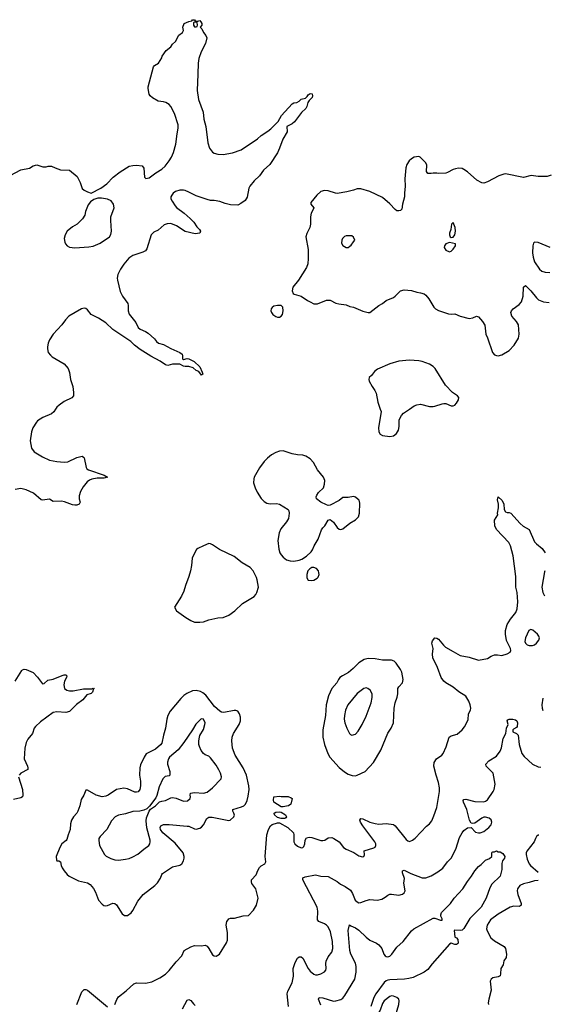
# Model space of a CAD drawing. Header units: inches. Extents: x 1954678 to 2060271, y 904822 to 1016299.
# Tile 342 of 403: x 2053419 to 2059296, y 953413 to 964312. Entities that reach past the tile are written whole.
import ezdxf

# ---------------------------------------------------------------- set-up
doc = ezdxf.new("R2010")
doc.units = ezdxf.units.IN
doc.header["$MEASUREMENT"] = 0
doc.layers.add('C0955', color=7, linetype='Continuous')
doc.layers.add('C0956', color=7, linetype='Continuous')

msp = doc.modelspace()

# ---------------------------------------------------------------- linework, layer by layer
at = {"layer": 'C0955', "color": 5}
for points, elevation in [([(2053816, 960000), (2053796, 959970), (2053772, 959950), (2053673, 959907), (2053617, 959870), (2053604, 959856), (2053565, 959795), (2053549, 959749), (2053535, 959650), (2053549, 959569), (2053579, 959530), (2053670, 959472), (2053750, 959438), (2053830, 959420), (2053910, 959414), (2053950, 959418), (2054050, 959466), (2054110, 959481), (2054126, 959470), (2054130, 959462), (2054154, 959354), (2054162, 959342), (2054181, 959330), (2054351, 959270), (2054391, 959250), (2054350, 959239), (2054276, 959236), (2054215, 959225), (2054190, 959214), (2054165, 959195), (2054119, 959141), (2054090, 959090), (2054077, 959043), (2054078, 959010), (2054087, 958970), (2054077, 958950), (2054050, 958938), (2054030, 958937), (2054002, 958942), (2053915, 958975), (2053882, 958982), (2053790, 958980), (2053750, 959004), (2053670, 958993), (2053656, 958996), (2053570, 959071), (2053490, 959109), (2053430, 959121), (2053370, 959110)], 580), ([(2057405, 960000), (2057414, 959974), (2057385, 959795), (2057389, 959749), (2057405, 959725), (2057430, 959710), (2057510, 959700), (2057550, 959705), (2057585, 959730), (2057606, 959770), (2057615, 959810), (2057616, 959884), (2057640, 959930), (2057664, 959956), (2057728, 960000)], 620), ([(2054469, 953411), (2054492, 953468), (2054510, 953496), (2054597, 953563), (2054680, 953640), (2054710, 953652), (2054810, 953648), (2054878, 953662), (2054970, 953705), (2055030, 953748), (2055070, 953788), (2055150, 953885), (2055211, 953949), (2055239, 954010), (2055310, 954051), (2055350, 954063), (2055430, 954062), (2055470, 954068), (2055490, 954056), (2055510, 954031), (2055550, 953961), (2055570, 953951), (2055590, 953948), (2055629, 953970), (2055705, 954095), (2055716, 954124), (2055718, 954210), (2055701, 954290), (2055708, 954330), (2055722, 954350), (2055730, 954359), (2055750, 954366), (2055794, 954366), (2055890, 954391), (2055950, 954398), (2056004, 954456), (2056036, 954510), (2056056, 954590), (2056029, 954690), (2055987, 954750), (2055981, 954770), (2055983, 954790), (2056034, 954846), (2056050, 954895), (2056070, 954928), (2056090, 954945), (2056130, 954967), (2056138, 954982), (2056141, 954990), (2056131, 955051), (2056152, 955288), (2056170, 955348), (2056190, 955390), (2056210, 955403), (2056270, 955422), (2056290, 955422), (2056382, 955370), (2056445, 955310), (2056450, 955290), (2056450, 955210), (2056462, 955190), (2056490, 955164), (2056530, 955144), (2056550, 955148), (2056559, 955161), (2056570, 955190), (2056576, 955230), (2056590, 955256), (2056618, 955262), (2056650, 955259), (2056750, 955226), (2056770, 955225), (2056791, 955229), (2056830, 955256), (2056870, 955258), (2056893, 955250), (2056951, 955210), (2057000, 955150), (2057029, 955129), (2057112, 955092), (2057170, 955055), (2057210, 955044), (2057222, 955050), (2057232, 955068), (2057229, 955111), (2057335, 955145), (2057350, 955154), (2057358, 955170), (2057356, 955190), (2057345, 955210), (2057211, 955390), (2057188, 955430), (2057180, 955450), (2057189, 955470), (2057213, 955467), (2057291, 955431), (2057350, 955414), (2057391, 955409), (2057470, 955413), (2057550, 955403), (2057570, 955390), (2057690, 955237), (2057710, 955222), (2057730, 955217), (2057761, 955230), (2057790, 955253), (2057915, 955385), (2057948, 955412), (2057974, 955446), (2057999, 955501), (2058030, 955590), (2058062, 955770), (2058061, 955810), (2058049, 955870), (2058022, 955950), (2057998, 956050), (2058001, 956090), (2058028, 956130), (2058087, 956170), (2058101, 956190), (2058135, 956265), (2058168, 956371), (2058190, 956384), (2058255, 956405), (2058310, 956453), (2058336, 956484), (2058376, 956564), (2058380, 956630), (2058403, 956670), (2058406, 956690), (2058400, 956730), (2058385, 956770), (2058350, 956824), (2058273, 956873), (2058210, 956924), (2058130, 956972), (2058108, 956990), (2058078, 957030), (2058040, 957140), (2057986, 957250), (2057982, 957290), (2057990, 957350), (2057977, 957410), (2057982, 957438), (2058009, 957471), (2058030, 957467), (2058050, 957455), (2058103, 957390), (2058128, 957368), (2058210, 957317), (2058290, 957275), (2058390, 957254), (2058490, 957222), (2058590, 957242), (2058632, 957268), (2058670, 957280), (2058703, 957283), (2058750, 957275), (2058810, 957291), (2058842, 957310), (2058849, 957330), (2058845, 957350), (2058801, 957441), (2058790, 957510), (2058790, 957550), (2058810, 957616), (2058844, 957676), (2058905, 957750), (2058919, 957790), (2058925, 957870), (2058919, 957970), (2058904, 958030), (2058906, 958150), (2058876, 958376), (2058847, 958487), (2058826, 958526), (2058690, 958670), (2058673, 958710), (2058670, 958772), (2058704, 958830), (2058703, 958850), (2058712, 958910), (2058711, 958951), (2058703, 958997), (2058710, 959031), (2058754, 958990), (2058770, 958950), (2058777, 958890), (2058790, 958866), (2058810, 958858), (2058830, 958858), (2058850, 958851), (2058954, 958734), (2058987, 958707), (2059050, 958670), (2059112, 958532), (2059131, 958510), (2059197, 958457), (2059229, 958412)], 580), ([(2059226, 958210), (2059221, 958199), (2059190, 958030), (2059201, 957970), (2059221, 957936)], 580), ([(2053370, 956990), (2053444, 957110), (2053450, 957117), (2053470, 957123), (2053490, 957121), (2053566, 957086), (2053615, 957035), (2053670, 956962), (2053690, 956965), (2053730, 957001), (2053790, 957011), (2053890, 957053), (2053910, 957059), (2053930, 957059), (2053941, 957050), (2053935, 957030), (2053914, 956990), (2053906, 956950), (2053913, 956910), (2053939, 956890), (2053970, 956883), (2054010, 956883), (2054125, 956905), (2054215, 956905), (2054230, 956913), (2054242, 956910), (2054235, 956905), (2054223, 956870), (2054210, 956854), (2054161, 956839), (2054115, 956785), (2054048, 956732), (2053970, 956656), (2053930, 956645), (2053831, 956651), (2053790, 956642), (2053650, 956541), (2053593, 956490), (2053579, 956470), (2053559, 956410), (2053508, 956350), (2053491, 956310), (2053475, 956250), (2053469, 956130), (2053506, 956050), (2053510, 956030), (2053507, 956013), (2053430, 955970), (2053412, 955950)], 580), ([(2059203, 956803), (2059190, 956730), (2059195, 956690), (2059201, 956666)], 580), ([(2056392, 953390), (2056375, 953530), (2056383, 953557), (2056431, 953651), (2056446, 953726), (2056444, 953810), (2056448, 953832), (2056463, 953877), (2056490, 953924), (2056510, 953939), (2056530, 953940), (2056550, 953923), (2056610, 953811), (2056630, 953782), (2056670, 953746), (2056690, 953739), (2056710, 953739), (2056750, 953751), (2056788, 953772), (2056803, 953790), (2056809, 953810), (2056804, 953864), (2056808, 953890), (2056830, 953939), (2056871, 953990), (2056882, 954030), (2056876, 954110), (2056856, 954216), (2056831, 954270), (2056812, 954290), (2056790, 954304), (2056727, 954330), (2056711, 954350), (2056715, 954445), (2056707, 954490), (2056551, 954790), (2056550, 954813), (2056574, 954826), (2056690, 954847), (2056750, 954833), (2056830, 954828), (2056930, 954772), (2056964, 954744), (2057016, 954716), (2057075, 954675), (2057099, 954639), (2057127, 954567), (2057150, 954547), (2057170, 954538), (2057190, 954539), (2057250, 954564), (2057290, 954575), (2057370, 954566), (2057424, 954576), (2057461, 954599), (2057490, 954623), (2057510, 954631), (2057530, 954633), (2057610, 954623), (2057650, 954633), (2057671, 954649), (2057679, 954670), (2057667, 954753), (2057674, 954806), (2057652, 954870), (2057650, 954891), (2057670, 954898), (2057742, 954862), (2057870, 954814), (2057910, 954814), (2057970, 954837), (2058041, 954879), (2058099, 954921), (2058150, 954990), (2058190, 955030), (2058241, 955130), (2058282, 955258), (2058310, 955311), (2058330, 955339), (2058370, 955367), (2058410, 955371), (2058460, 955320), (2058490, 955310), (2058510, 955310), (2058550, 955326), (2058604, 955370), (2058630, 955400), (2058639, 955430), (2058630, 955455), (2058610, 955472), (2058570, 955484), (2058550, 955484), (2058530, 955475), (2058450, 955420), (2058430, 955415), (2058410, 955419), (2058393, 955453), (2058361, 955570), (2058324, 955650), (2058322, 955670), (2058330, 955682), (2058350, 955685), (2058450, 955658), (2058550, 955655), (2058570, 955662), (2058590, 955677), (2058653, 955770), (2058663, 955790), (2058677, 955850), (2058652, 955970), (2058576, 956050), (2058573, 956070), (2058604, 956110), (2058690, 956159), (2058730, 956214), (2058746, 956254), (2058766, 956354), (2058792, 956410), (2058800, 956470), (2058819, 956510), (2058809, 956550), (2058816, 956564), (2058830, 956570), (2058870, 956570), (2058901, 956561), (2058916, 956550), (2058923, 956530), (2058918, 956490), (2058910, 956478), (2058880, 956460), (2058872, 956450), (2058872, 956430), (2058911, 956411), (2058930, 956392), (2058940, 956290), (2058970, 956190), (2058995, 956155), (2059090, 956073), (2059150, 956043), (2059181, 956038)], 560), ([(2053407, 955930), (2053450, 955790), (2053455, 955730), (2053450, 955710), (2053430, 955699), (2053350, 955681)], 580), ([(2059157, 955286), (2059150, 955284), (2059133, 955270), (2059122, 955250), (2059108, 955210), (2059026, 955110), (2059018, 955090), (2059018, 955070), (2059030, 955021), (2059052, 954970), (2059067, 954950), (2059151, 954877)], 560), ([(2056750, 953405), (2056723, 953470), (2056730, 953487), (2056770, 953485), (2056890, 953449), (2056914, 953450), (2056970, 953466), (2056990, 953481), (2057015, 953510), (2057123, 953690), (2057139, 953770), (2057140, 953830), (2057131, 953870), (2057080, 953970), (2057068, 954010), (2057050, 954230), (2057067, 954293), (2057081, 954281), (2057130, 954261), (2057170, 954233), (2057250, 954155), (2057290, 954125), (2057363, 954090), (2057390, 954070), (2057422, 954030), (2057443, 953970), (2057460, 953950), (2057470, 953942), (2057490, 953940), (2057510, 953948), (2057535, 953970), (2057590, 954046), (2057657, 954110), (2057750, 954228), (2057776, 954250), (2057990, 954366), (2058010, 954368), (2058070, 954346), (2058090, 954345), (2058090, 954358), (2058076, 954390), (2058075, 954405), (2058083, 954430), (2058183, 954530), (2058224, 954590), (2058317, 954690), (2058370, 954774), (2058414, 954830), (2058450, 954891), (2058490, 954938), (2058520, 954960), (2058568, 955010), (2058612, 955028), (2058638, 955050), (2058638, 955090), (2058643, 955097), (2058650, 955102), (2058670, 955102), (2058690, 955111), (2058710, 955102), (2058730, 955102), (2058762, 955082), (2058781, 955050), (2058779, 955030), (2058758, 955002), (2058748, 954972), (2058750, 954906), (2058730, 954830), (2058638, 954742), (2058616, 954704), (2058576, 954590), (2058521, 954490), (2058397, 954363), (2058330, 954252), (2058310, 954235), (2058292, 954230), (2058230, 954234), (2058223, 954230), (2058230, 954162), (2058235, 954155), (2058250, 954150), (2058262, 954130), (2058265, 954090), (2058259, 954081), (2058250, 954075), (2058230, 954077), (2058190, 954089), (2058170, 954079), (2057979, 953861), (2057930, 953797), (2057890, 953768), (2057770, 953711), (2057722, 953698), (2057674, 953690), (2057510, 953686), (2057490, 953682), (2057470, 953672), (2057450, 953655), (2057355, 953530), (2057335, 953490), (2057302, 953390)], 540), ([(2059150, 954782), (2059110, 954779), (2059050, 954760), (2058990, 954748), (2058950, 954729), (2058922, 954690), (2058918, 954670), (2058926, 954630), (2058963, 954530), (2058963, 954510), (2058943, 954497), (2058882, 954498), (2058841, 954490), (2058710, 954410), (2058626, 954350), (2058587, 954290), (2058580, 954250), (2058586, 954226), (2058629, 954149), (2058670, 954116), (2058774, 954054), (2058790, 954030), (2058800, 953970), (2058799, 953930), (2058770, 953895), (2058764, 953850), (2058737, 953810), (2058736, 953750), (2058731, 953730), (2058710, 953718), (2058650, 953705), (2058631, 953690), (2058622, 953670), (2058630, 953570), (2058605, 953470), (2058600, 953430), (2058602, 953410)], 560), ([(2054050, 953411), (2054106, 953550), (2054130, 953576), (2054150, 953579), (2054170, 953571), (2054390, 953387)], 580), ([(2055218, 953362), (2055270, 953458), (2055290, 953467), (2055310, 953456), (2055339, 953419), (2055360, 953400)], 560)]:
    msp.add_lwpolyline(points, dxfattribs=dict(at, elevation=elevation))
for points, elevation in [([(2056330, 959538), (2056290, 959537), (2056250, 959522), (2056204, 959496), (2056160, 959460), (2056120, 959420), (2056069, 959350), (2056010, 959250), (2056006, 959230), (2056005, 959185), (2056022, 959130), (2056044, 959084), (2056090, 959012), (2056120, 958980), (2056150, 958961), (2056170, 958955), (2056190, 958952), (2056258, 958958), (2056290, 958951), (2056386, 958890), (2056396, 958876), (2056399, 958850), (2056389, 958790), (2056370, 958755), (2056305, 958675), (2056288, 958632), (2056274, 958546), (2056285, 958450), (2056295, 958410), (2056308, 958388), (2056330, 958364), (2056370, 958335), (2056410, 958322), (2056450, 958317), (2056510, 958329), (2056539, 958341), (2056588, 958372), (2056640, 958420), (2056656, 958444), (2056675, 958490), (2056718, 958562), (2056756, 958664), (2056770, 958687), (2056793, 958710), (2056830, 958771), (2056850, 958778), (2056890, 958751), (2056930, 958691), (2056950, 958673), (2056970, 958668), (2056990, 958676), (2057070, 958738), (2057130, 958777), (2057165, 958810), (2057177, 958850), (2057181, 958961), (2057172, 958992), (2057162, 959002), (2057130, 959026), (2057110, 959033), (2057050, 959024), (2056990, 959025), (2056950, 958990), (2056850, 958937), (2056830, 958936), (2056810, 958941), (2056750, 958973), (2056699, 959010), (2056697, 959030), (2056703, 959050), (2056722, 959078), (2056776, 959130), (2056789, 959170), (2056792, 959210), (2056776, 959250), (2056712, 959330), (2056667, 959410), (2056630, 959452), (2056581, 959481), (2056550, 959490), (2056490, 959495), (2056430, 959506)], 620), ([(2055510, 958513), (2055450, 958490), (2055390, 958458), (2055374, 958446), (2055357, 958423), (2055325, 958350), (2055320, 958270), (2055308, 958210), (2055290, 958150), (2055252, 958050), (2055234, 957986), (2055208, 957930), (2055131, 957810), (2055151, 957770), (2055254, 957694), (2055310, 957662), (2055350, 957645), (2055410, 957642), (2055450, 957648), (2055510, 957668), (2055609, 957691), (2055670, 957694), (2055730, 957722), (2055796, 957770), (2055883, 957850), (2056010, 957928), (2056030, 957950), (2056040, 957970), (2056058, 958030), (2056045, 958110), (2056036, 958136), (2056001, 958210), (2055968, 958248), (2055879, 958299), (2055790, 958370), (2055627, 958447), (2055550, 958500), (2055530, 958510)], 620), ([(2056670, 958248), (2056650, 958247), (2056626, 958234), (2056606, 958210), (2056592, 958170), (2056593, 958133), (2056610, 958109), (2056650, 958104), (2056670, 958109), (2056707, 958130), (2056718, 958142), (2056728, 958170), (2056727, 958190), (2056723, 958210), (2056699, 958239)], 620), ([(2059070, 957561), (2059049, 957550), (2059013, 957470), (2059004, 957430), (2059010, 957410), (2059030, 957394), (2059050, 957384), (2059090, 957385), (2059110, 957391), (2059134, 957410), (2059157, 957443), (2059165, 957470), (2059159, 957490), (2059144, 957510), (2059093, 957553)], 580), ([(2057270, 957240), (2057226, 957230), (2057170, 957192), (2057107, 957130), (2057053, 957087), (2056987, 957050), (2056960, 957030), (2056945, 957010), (2056927, 956970), (2056869, 956910), (2056833, 956827), (2056809, 956730), (2056800, 956610), (2056771, 956450), (2056770, 956370), (2056787, 956290), (2056826, 956190), (2056848, 956150), (2056950, 956033), (2057010, 955985), (2057050, 955962), (2057093, 955947), (2057130, 955944), (2057150, 955948), (2057237, 955990), (2057330, 956090), (2057413, 956227), (2057490, 956414), (2057526, 956470), (2057550, 956530), (2057558, 956690), (2057571, 956749), (2057594, 956814), (2057600, 956850), (2057600, 956910), (2057611, 956929), (2057652, 956970), (2057658, 957010), (2057643, 957090), (2057630, 957119), (2057581, 957190), (2057558, 957210), (2057530, 957223), (2057430, 957222), (2057350, 957237)], 620), ([(2057250, 956915), (2057225, 956910), (2057150, 956855), (2057048, 956730), (2057022, 956670), (2057009, 956610), (2057007, 956570), (2057015, 956530), (2057036, 956470), (2057067, 956410), (2057078, 956398), (2057090, 956391), (2057130, 956403), (2057162, 956438), (2057206, 956510), (2057250, 956601), (2057306, 956750), (2057317, 956810), (2057315, 956850), (2057293, 956890), (2057268, 956910)], 640), ([(2055370, 956886), (2055330, 956885), (2055266, 956854), (2055232, 956830), (2055201, 956799), (2055083, 956657), (2055058, 956610), (2055044, 956570), (2055030, 956470), (2055008, 956392), (2054990, 956304), (2054976, 956284), (2054921, 956239), (2054830, 956195), (2054816, 956184), (2054794, 956150), (2054756, 956064), (2054748, 956030), (2054745, 955950), (2054756, 955884), (2054756, 955830), (2054747, 955790), (2054730, 955767), (2054710, 955761), (2054690, 955763), (2054610, 955799), (2054570, 955806), (2054489, 955791), (2054397, 955730), (2054370, 955716), (2054330, 955709), (2054263, 955730), (2054170, 955785), (2054150, 955782), (2054127, 955730), (2054099, 955681), (2054083, 955610), (2054063, 955550), (2054051, 955529), (2054014, 955490), (2053993, 955450), (2053982, 955410), (2053977, 955350), (2053953, 955290), (2053941, 955239), (2053933, 955227), (2053886, 955190), (2053864, 955150), (2053822, 955050), (2053825, 955010), (2053830, 955002), (2053850, 955002), (2053870, 954992), (2053879, 954950), (2053890, 954925), (2053911, 954890), (2053943, 954850), (2053967, 954830), (2054070, 954779), (2054170, 954759), (2054199, 954739), (2054234, 954694), (2054256, 954656), (2054290, 954566), (2054330, 954521), (2054350, 954507), (2054370, 954504), (2054390, 954507), (2054450, 954533), (2054470, 954531), (2054490, 954515), (2054550, 954416), (2054578, 954398), (2054590, 954395), (2054610, 954398), (2054650, 954426), (2054670, 954450), (2054725, 954555), (2054785, 954630), (2054913, 954727), (2054943, 954757), (2054976, 954810), (2054990, 954850), (2054999, 954861), (2055110, 954936), (2055190, 954955), (2055212, 954970), (2055230, 955001), (2055239, 955030), (2055239, 955050), (2055225, 955090), (2055138, 955198), (2055001, 955310), (2054976, 955350), (2054973, 955370), (2054981, 955390), (2055010, 955402), (2055070, 955405), (2055270, 955387), (2055290, 955385), (2055350, 955355), (2055370, 955352), (2055410, 955362), (2055430, 955373), (2055450, 955399), (2055487, 955470), (2055510, 955486), (2055545, 955485), (2055730, 955449), (2055747, 955453), (2055787, 955490), (2055793, 955507), (2055787, 955530), (2055775, 955550), (2055776, 955570), (2055870, 955598), (2055897, 955610), (2055915, 955630), (2055932, 955670), (2055944, 955716), (2055955, 955790), (2055951, 955830), (2055925, 955950), (2055890, 956032), (2055802, 956170), (2055773, 956250), (2055763, 956330), (2055768, 956370), (2055781, 956410), (2055844, 956510), (2055860, 956550), (2055860, 956590), (2055848, 956630), (2055830, 956658), (2055810, 956665), (2055790, 956665), (2055677, 956643), (2055650, 956647), (2055630, 956657), (2055573, 956710), (2055476, 956836), (2055442, 956862), (2055416, 956876)], 620), ([(2055430, 956574), (2055423, 956570), (2055366, 956514), (2055331, 956450), (2055234, 956310), (2055170, 956230), (2055076, 956150), (2055063, 956130), (2055053, 956093), (2055053, 956070), (2055080, 955990), (2055080, 955950), (2055070, 955942), (2055026, 955934), (2055000, 955910), (2054959, 955819), (2054935, 955725), (2054923, 955697), (2054855, 955605), (2054823, 955577), (2054790, 955562), (2054747, 955553), (2054670, 955549), (2054590, 955520), (2054510, 955508), (2054474, 955490), (2054434, 955446), (2054382, 955350), (2054308, 955270), (2054295, 955250), (2054293, 955227), (2054302, 955170), (2054357, 955070), (2054373, 955053), (2054426, 955026), (2054470, 955012), (2054510, 955010), (2054590, 955020), (2054630, 955029), (2054670, 955044), (2054725, 955075), (2054790, 955130), (2054848, 955170), (2054858, 955190), (2054863, 955210), (2054860, 955230), (2054825, 955365), (2054817, 955443), (2054822, 955478), (2054849, 955551), (2054865, 955575), (2054922, 955610), (2054966, 955654), (2054990, 955663), (2055030, 955668), (2055090, 955697), (2055110, 955702), (2055150, 955696), (2055230, 955663), (2055274, 955666), (2055304, 955690), (2055309, 955710), (2055305, 955730), (2055308, 955752), (2055350, 955757), (2055450, 955750), (2055490, 955762), (2055552, 955808), (2055646, 955910), (2055650, 955930), (2055640, 955970), (2055622, 956010), (2055590, 956060), (2055530, 956141), (2055510, 956161), (2055470, 956175), (2055450, 956190), (2055424, 956224), (2055406, 956266), (2055401, 956290), (2055401, 956330), (2055407, 956370), (2055412, 956390), (2055450, 956455), (2055466, 956510), (2055468, 956530), (2055450, 956569)], 640), ([(2056330, 955599), (2056310, 955600), (2056230, 955649), (2056226, 955674), (2056230, 955711), (2056290, 955718), (2056310, 955712), (2056388, 955712), (2056420, 955700), (2056430, 955690), (2056415, 955630), (2056390, 955612), (2056370, 955606)], 580), ([(2056309, 955469), (2056270, 955481), (2056237, 955510), (2056232, 955530), (2056250, 955539), (2056290, 955545), (2056310, 955540), (2056359, 955510), (2056368, 955490), (2056362, 955478), (2056350, 955469)], 580), ([(2057530, 953506), (2057510, 953500), (2057448, 953451), (2057430, 953422), (2057403, 953350), (2057330, 953231), (2057308, 953170), (2057285, 953130), (2057280, 953110), (2057283, 953050), (2057297, 953017), (2057330, 952984), (2057350, 952975), (2057390, 952969), (2057430, 952977), (2057470, 953005), (2057510, 953050), (2057540, 953110), (2057573, 953287), (2057610, 953410), (2057616, 953450), (2057610, 953470), (2057590, 953487), (2057550, 953503)], 560)]:
    msp.add_lwpolyline(points, close=True, dxfattribs=dict(at, elevation=elevation))
at = {"layer": 'C0956', "color": 5}
for points, elevation in [([(2053314, 962586), (2053430, 962651), (2053526, 962670), (2053566, 962694), (2053610, 962706), (2053675, 962685), (2053710, 962685), (2053732, 962692), (2053770, 962692), (2053811, 962671), (2053870, 962651), (2053970, 962645), (2054055, 962575), (2054087, 962510), (2054110, 962445), (2054130, 962425), (2054170, 962405), (2054210, 962392), (2054314, 962446), (2054384, 962496), (2054452, 962570), (2054531, 962629), (2054630, 962691), (2054670, 962699), (2054710, 962702), (2054774, 962694), (2054793, 962670), (2054798, 962570), (2054815, 962555), (2054850, 962562), (2054923, 962617), (2054990, 962656), (2055026, 962690), (2055071, 962750), (2055097, 962790), (2055119, 962841), (2055145, 962935), (2055158, 963050), (2055172, 963110), (2055172, 963150), (2055132, 963272), (2055090, 963351), (2055070, 963374), (2055036, 963396), (2055010, 963404), (2054950, 963410), (2054886, 963446), (2054862, 963470), (2054849, 963489), (2054839, 963550), (2054841, 963570), (2054899, 963790), (2054910, 963805), (2054955, 963830), (2054989, 963890), (2054995, 963910), (2055039, 963970), (2055089, 964010), (2055110, 964041), (2055142, 964070), (2055178, 964142), (2055218, 964170), (2055228, 964192), (2055224, 964230), (2055238, 964270), (2055289, 964291), (2055322, 964298), (2055330, 964312), (2055350, 964312), (2055358, 964298), (2055370, 964294), (2055390, 964294), (2055410, 964302), (2055422, 964290), (2055432, 964270), (2055432, 964250), (2055414, 964230), (2055434, 964210), (2055451, 964170), (2055477, 964137), (2055487, 964110), (2055472, 964050), (2055424, 963956), (2055398, 963882), (2055391, 963829), (2055390, 963710), (2055380, 963530), (2055395, 963430), (2055448, 963290), (2055453, 963210), (2055476, 963130), (2055499, 962950), (2055518, 962890), (2055550, 962847), (2055570, 962835), (2055610, 962824), (2055670, 962820), (2055770, 962839), (2055867, 962873), (2056047, 962993), (2056090, 963030), (2056163, 963077), (2056196, 963104), (2056275, 963185), (2056312, 963250), (2056430, 963379), (2056450, 963391), (2056484, 963396), (2056510, 963412), (2056529, 963431), (2056577, 963443), (2056598, 963462), (2056610, 963481), (2056630, 963496), (2056651, 963491), (2056657, 963470), (2056651, 963450), (2056621, 963419), (2056605, 963395), (2056595, 963350), (2056583, 963330), (2056536, 963284), (2056457, 963183), (2056430, 963159), (2056372, 963128), (2056375, 963070), (2056329, 962991), (2056293, 962890), (2056270, 962839), (2056185, 962710), (2056114, 962646), (2056070, 962584), (2056013, 962530), (2055962, 962470), (2055952, 962448), (2055933, 962347), (2055911, 962310), (2055863, 962277), (2055830, 962259), (2055750, 962262), (2055690, 962277), (2055630, 962299), (2055570, 962309), (2055530, 962311), (2055490, 962320), (2055370, 962362), (2055290, 962404), (2055250, 962420), (2055230, 962424), (2055190, 962424), (2055143, 962410), (2055117, 962390), (2055100, 962370), (2055091, 962350), (2055091, 962330), (2055103, 962303), (2055137, 962250), (2055153, 962233), (2055236, 962170), (2055305, 962110), (2055343, 962070), (2055379, 962019), (2055406, 961990), (2055416, 961970), (2055411, 961949), (2055357, 961943), (2055250, 961967), (2055151, 962031), (2055090, 962055), (2055050, 962054), (2055017, 962043), (2054950, 961982), (2054901, 961959), (2054872, 961930), (2054824, 961776), (2054810, 961755), (2054781, 961739), (2054670, 961702), (2054626, 961674), (2054570, 961607), (2054533, 961550), (2054504, 961490), (2054497, 961450), (2054499, 961430), (2054530, 961302), (2054557, 961250), (2054614, 961170), (2054619, 961150), (2054618, 961090), (2054630, 961054), (2054702, 960962), (2054730, 960906), (2054750, 960885), (2054810, 960862), (2054841, 960841), (2054910, 960779), (2054930, 960750), (2054953, 960733), (2055010, 960716), (2055090, 960671), (2055190, 960628), (2055214, 960610), (2055219, 960590), (2055218, 960558), (2055230, 960552), (2055270, 960562), (2055290, 960558), (2055347, 960530), (2055411, 960470), (2055438, 960410), (2055442, 960390), (2055437, 960383), (2055430, 960378), (2055398, 960418), (2055370, 960429), (2055337, 960457), (2055290, 960473), (2055250, 960473), (2055230, 960478), (2055190, 960499), (2055110, 960498), (2055055, 960485), (2055030, 960490), (2054972, 960532), (2054870, 960588), (2054750, 960661), (2054689, 960709), (2054647, 960750), (2054450, 960881), (2054370, 960958), (2054290, 961010), (2054210, 961050), (2054170, 961100), (2054150, 961116), (2054130, 961119), (2054103, 961110), (2053963, 961030), (2053926, 960990), (2053886, 960934), (2053789, 960830), (2053748, 960770), (2053733, 960730), (2053726, 960690), (2053726, 960670), (2053734, 960630), (2053758, 960598), (2053779, 960579), (2053910, 960502), (2053954, 960450), (2053970, 960405), (2053982, 960330), (2054006, 960250), (2054015, 960185), (2054014, 960150), (2053994, 960126), (2053910, 960084), (2053854, 960046), (2053830, 960022), (2053816, 960000)], 580), ([(2059296, 962592), (2059250, 962578), (2059150, 962576), (2059072, 962589), (2058990, 962566), (2058790, 962604), (2058770, 962602), (2058717, 962583), (2058590, 962517), (2058550, 962504), (2058530, 962506), (2058474, 962534), (2058370, 962627), (2058330, 962655), (2058310, 962664), (2058270, 962669), (2058237, 962663), (2058210, 962654), (2058150, 962619), (2058130, 962614), (2058050, 962609), (2058030, 962615), (2057990, 962615), (2057969, 962609), (2057930, 962608), (2057915, 962630), (2057922, 962702), (2057909, 962729), (2057848, 962790), (2057830, 962797), (2057782, 962790), (2057750, 962773), (2057724, 962750), (2057700, 962710), (2057687, 962673), (2057676, 962550), (2057680, 962470), (2057672, 962390), (2057673, 962350), (2057650, 962270), (2057645, 962215), (2057630, 962199), (2057610, 962195), (2057590, 962198), (2057570, 962212), (2057513, 962273), (2057430, 962343), (2057289, 962409), (2057190, 962438), (2057150, 962439), (2057110, 962424), (2057034, 962406), (2056930, 962388), (2056910, 962390), (2056830, 962418), (2056790, 962423), (2056750, 962411), (2056703, 962370), (2056639, 962290), (2056638, 962270), (2056670, 962230), (2056665, 962210), (2056640, 962170), (2056633, 962130), (2056635, 962050), (2056628, 962012), (2056594, 961946), (2056584, 961910), (2056608, 961770), (2056610, 961670), (2056605, 961610), (2056590, 961570), (2056503, 961430), (2056440, 961350), (2056431, 961311), (2056443, 961283), (2056454, 961274), (2056530, 961250), (2056602, 961202), (2056632, 961190), (2056670, 961166), (2056710, 961167), (2056810, 961207), (2056850, 961206), (2056915, 961175), (2056946, 961166), (2057030, 961155), (2057070, 961139), (2057111, 961130), (2057214, 961086), (2057270, 961071), (2057290, 961071), (2057389, 961150), (2057430, 961171), (2057470, 961203), (2057550, 961237), (2057570, 961251), (2057630, 961311), (2057670, 961321), (2057750, 961316), (2057810, 961297), (2057851, 961290), (2057890, 961276), (2057910, 961262), (2057943, 961223), (2057998, 961130), (2058017, 961110), (2058050, 961093), (2058158, 961058), (2058190, 961054), (2058230, 961056), (2058290, 961030), (2058390, 961004), (2058428, 961012), (2058470, 961031), (2058490, 961024), (2058536, 960970), (2058561, 960930), (2058571, 960831), (2058590, 960790), (2058647, 960630), (2058670, 960604), (2058690, 960594), (2058710, 960593), (2058750, 960604), (2058830, 960652), (2058886, 960710), (2058933, 960787), (2058942, 960830), (2058934, 960934), (2058913, 960973), (2058861, 961030), (2058849, 961070), (2058857, 961090), (2058876, 961110), (2058941, 961159), (2058968, 961190), (2058985, 961250), (2058990, 961352), (2059010, 961371), (2059070, 961311), (2059132, 961232), (2059156, 961210), (2059212, 961190), (2059274, 961180)], 620), ([(2059283, 961792), (2059150, 961845), (2059111, 961849), (2059101, 961839), (2059091, 961810), (2059090, 961730), (2059095, 961685), (2059110, 961630), (2059166, 961550), (2059190, 961530), (2059230, 961518), (2059279, 961513)], 640), ([(2057728, 960000), (2057782, 960038), (2057810, 960050), (2057850, 960055), (2057950, 960032), (2057990, 960030), (2058010, 960033), (2058090, 960060), (2058110, 960063), (2058130, 960062), (2058190, 960039), (2058210, 960039), (2058230, 960047), (2058250, 960067), (2058270, 960103), (2058273, 960130), (2058260, 960150), (2058205, 960185), (2058127, 960267), (2058012, 960450), (2057990, 960472), (2057950, 960498), (2057870, 960528), (2057830, 960536), (2057730, 960544), (2057610, 960532), (2057510, 960502), (2057375, 960445), (2057342, 960418), (2057310, 960374), (2057283, 960350), (2057279, 960330), (2057284, 960310), (2057316, 960250), (2057347, 960207), (2057359, 960179), (2057377, 960077), (2057405, 960000)], 620)]:
    msp.add_lwpolyline(points, dxfattribs=dict(at, elevation=elevation))
for points, elevation in [([(2055350, 964286), (2055342, 964278), (2055342, 964250), (2055350, 964234), (2055370, 964234), (2055382, 964238), (2055386, 964250), (2055382, 964282)], 580), ([(2054283, 962337), (2054237, 962323), (2054203, 962297), (2054176, 962264), (2054148, 962190), (2054138, 962150), (2054113, 962107), (2054054, 962050), (2054001, 962019), (2053944, 961970), (2053920, 961930), (2053912, 961890), (2053918, 961850), (2053927, 961830), (2053944, 961810), (2053970, 961794), (2054030, 961788), (2054184, 961796), (2054230, 961807), (2054310, 961840), (2054412, 961910), (2054426, 961934), (2054433, 961970), (2054425, 962090), (2054428, 962130), (2054462, 962230), (2054457, 962270), (2054430, 962308), (2054390, 962326), (2054325, 962335)], 580), ([(2058210, 962066), (2058193, 962047), (2058185, 961990), (2058171, 961950), (2058171, 961930), (2058178, 961910), (2058190, 961901), (2058210, 961903), (2058229, 961930), (2058237, 961970), (2058235, 962010)], 640), ([(2057030, 961919), (2057010, 961913), (2056987, 961890), (2056979, 961870), (2056978, 961838), (2056990, 961814), (2057030, 961792), (2057050, 961792), (2057070, 961805), (2057085, 961815), (2057110, 961854), (2057126, 961870), (2057110, 961906), (2057090, 961918)], 640), ([(2058170, 961846), (2058131, 961830), (2058115, 961810), (2058111, 961790), (2058130, 961762), (2058170, 961742), (2058189, 961751), (2058210, 961772), (2058238, 961810), (2058238, 961830)], 640), ([(2056270, 961149), (2056230, 961141), (2056212, 961128), (2056199, 961110), (2056196, 961090), (2056204, 961070), (2056219, 961050), (2056250, 961026), (2056270, 961019), (2056290, 961021), (2056310, 961031), (2056324, 961050), (2056332, 961090), (2056329, 961130), (2056309, 961149)], 620)]:
    msp.add_lwpolyline(points, close=True, dxfattribs=dict(at, elevation=elevation))

doc.saveas('drawing.dxf')
